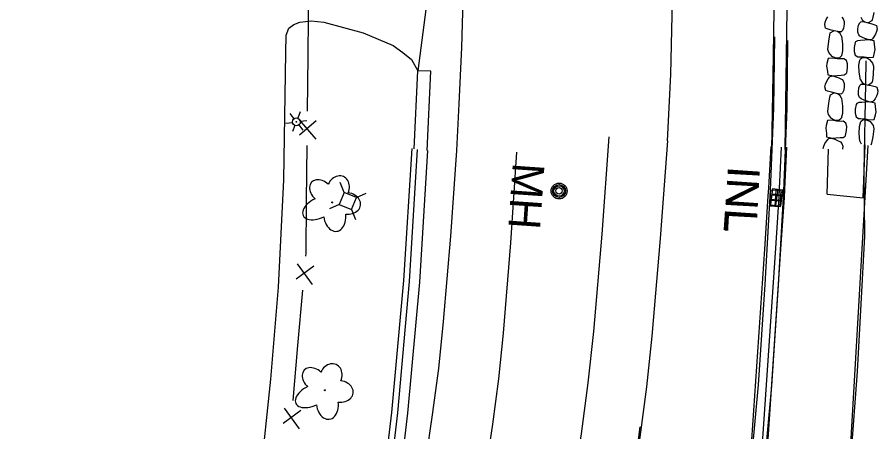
# Model space of a CAD drawing. Extents: x 588843 to 2552415, y 180129 to 269402.
# Drawn here: x 593439.1 to 593601.7, y 186169.7 to 186248 of the extents above; entities that cross this region are included whole.
import ezdxf

# ---------------------------------------------------------------- set-up
doc = ezdxf.new("R2010")
doc.units = 0
for name, color, linetype in [('Default', 7, 'Continuous'), ('E_DRN', 7, 'Continuous'), ('E_DRN_RipRap', 7, 'Continuous'), ('E_DRN_Text', 7, 'Continuous'), ('E_DWY', 7, 'Continuous'), ('E_FEN_P', 7, 'Continuous'), ('E_LAND_Vegetation', 7, 'Continuous'), ('E_LTG', 7, 'Continuous'), ('E_RDWY', 7, 'Continuous'), ('E_RDWY_AsphConc', 7, 'Continuous'), ('E_RDWY_C_and_G', 7, 'Continuous'), ('E_RDWY_Gravel', 7, 'Continuous'), ('E_RDWY_PavtEdge', 7, 'Continuous'), ('E_UTL_AG_Bold', 7, 'Continuous'), ('E_UTL_MH', 7, 'Continuous'), ('E_UTL_MH_Text', 7, 'Continuous')]:
    doc.layers.add(name, color=color, linetype=linetype)

# ---------------------------------------------------------------- blocks, each defined once
blk = doc.blocks.new('DTRE')
at = {"layer": 'Default'}
blk.add_circle((-0.18, 0), 0.183, dxfattribs=at)
for centre, major_axis, ratio in [((-1.87, 5.32), (1.36, -4.98), 0.782863), ((4.06, 2.74), (-5.27, -2.93), 0.691916), ((-5.87, 0.15), (4.93, -0.12), 0.832022), ((3.54, -3.71), (-5.01, 4.58), 0.560249), ((-2.49, -5.24), (1.8, 4.86), 0.716896)]:
    blk.add_ellipse(centre, major_axis=major_axis, ratio=ratio, start_param=1.570796, end_param=4.712389, dxfattribs=at)
blk = doc.blocks.new('PED')
at = {"layer": 'Default'}
for p, q in [((-2.5, 2.5), (-5.33, 5.33)), ((2.5, 2.5), (5.33, 5.33)), ((-2.5, -2.5), (-5.33, -5.33)), ((2.5, -2.5), (5.33, -5.33))]:
    blk.add_line(p, q, dxfattribs=at)
blk.add_lwpolyline([(-2.5, -2.5), (2.5, -2.5), (2.5, 2.5), (-2.5, 2.5)], close=True, dxfattribs=at)
blk = doc.blocks.new('LPOL')
at = {"layer": 'Default'}
for p, q in [((-0.75, 1.3), (-2, 3.46)), ((0.75, 1.3), (2, 3.46)), ((-4, 0), (-1.5, 0)), ((1.5, 0), (4, 0)), ((-2, -3.46), (-0.75, -1.3)), ((2, -3.46), (0.75, -1.3))]:
    blk.add_line(p, q, dxfattribs=at)
for radius in [1.5, 1.5, 1.5, 0.125]:
    blk.add_circle((0, 0), radius, dxfattribs=at)
blk = doc.blocks.new('INLO')
at = {"layer": 'E_DRN'}
for p, q in [((2, -4), (2, 0)), ((4, -4), (4, 0)), ((6, -2), (0, -2))]:
    blk.add_line(p, q, dxfattribs=at)
blk.add_lwpolyline([(0, -4), (6, -4), (6, 0), (0, 0), (0, -4)], close=True, dxfattribs=at)
blk = doc.blocks.new('INLT_33')
at = {"layer": 'E_DRN_Text'}
blk.add_text('INL', height=12, dxfattribs=at).set_placement((-11.03, -6))
blk = doc.blocks.new('MHO')
at = {"layer": 'Default'}
for centre, radius in [((0.08, -0.12), 3), ((0.08, -0.12), 2.43), ((0.07, -0.15), 1.94), ((0.02, -0.16), 1.21)]:
    blk.add_circle(centre, radius, dxfattribs=at)
blk = doc.blocks.new('MHT')
at = {"layer": 'E_UTL_MH_Text'}
blk.add_text('MH', height=12, dxfattribs=at).set_placement((-9.81, -6))
blk = doc.blocks.new('INLO_3')
at = {"layer": 'E_DRN'}
for p, q in [((6.6, -13.1), (6.6, 0)), ((13.1, -13.1), (13.1, 0)), ((19.7, -6.6), (0, -6.6))]:
    blk.add_line(p, q, dxfattribs=at)
blk.add_lwpolyline([(0, -13.1), (19.7, -13.1), (19.7, 0), (0, 0)], close=True, dxfattribs=at)
blk = doc.blocks.new('INLT_41_1')
at = {"layer": 'E_DRN_Text'}
blk.add_text('INL', height=39.37, dxfattribs=at).set_placement((-36.2, -19.7))

msp = doc.modelspace()

# ---------------------------------------------------------------- linework, layer by layer
at = {"layer": 'E_DRN_RipRap'}
for p, q in [((593591.78, 186247.09), (593591.97, 186247.59)), ((593591.97, 186247.59), (593592.28, 186248.11)), ((593594.92, 186248.03), (593595.16, 186247.74)), ((593595.16, 186247.74), (593595.35, 186247.24)), ((593598.5, 186248.01), (593598.75, 186247.51)), ((593598.75, 186247.51), (593599.2, 186247.14)), ((593600.71, 186247.73), (593600.58, 186247.34)), ((593600.93, 186248.89), (593600.7, 186247.72)), ((593591.69, 186246.62), (593591.78, 186247.09)), ((593591.83, 186245.94), (593591.69, 186246.62)), ((593592.16, 186245.81), (593591.83, 186245.94)), ((593595.23, 186245.96), (593595.02, 186245.49)), ((593595.33, 186246.69), (593595.23, 186245.96)), ((593595.35, 186247.24), (593595.33, 186246.69)), ((593597.95, 186245.77), (593598.06, 186246.5)), ((593598.06, 186246.5), (593598.29, 186246.97)), ((593598.29, 186246.97), (593598.53, 186247.17)), ((593598.53, 186247.17), (593598.98, 186247.19)), ((593598.98, 186247.19), (593600.4, 186246.84)), ((593599.2, 186247.14), (593599.88, 186246.96)), ((593600.58, 186247.34), (593599.88, 186246.96)), ((593600.4, 186246.84), (593601.14, 186246.59)), ((593601.14, 186246.59), (593601.47, 186246.45)), ((593601.47, 186246.45), (593601.6, 186245.77)), ((593592.9, 186245.57), (593592.16, 186245.81)), ((593592.43, 186243.51), (593592.62, 186244.69)), ((593592.62, 186244.69), (593592.74, 186245.08)), ((593592.74, 186245.08), (593593.42, 186245.47)), ((593594.33, 186245.26), (593592.9, 186245.57)), ((593594.12, 186245.31), (593593.42, 186245.47)), ((593594.57, 186244.94), (593594.12, 186245.31)), ((593594.78, 186245.28), (593594.33, 186245.26)), ((593594.83, 186244.44), (593594.57, 186244.94)), ((593595.02, 186245.49), (593594.78, 186245.28)), ((593594.83, 186244.44), (593595.03, 186242.98)), ((593597.92, 186245.22), (593597.95, 186245.77)), ((593598.1, 186244.72), (593597.92, 186245.22)), ((593598.33, 186244.43), (593598.1, 186244.72)), ((593598.92, 186244.15), (593598.33, 186244.43)), ((593600.97, 186244.29), (593600.68, 186243.96)), ((593601.29, 186244.81), (593600.97, 186244.29)), ((593601.49, 186245.3), (593601.29, 186244.81)), ((593601.6, 186245.77), (593601.49, 186245.3)), ((593592.29, 186241.94), (593592.43, 186243.51)), ((593595.03, 186242.98), (593595.05, 186241.64)), ((593597.42, 186243.22), (593597.26, 186242.28)), ((593597.5, 186243.35), (593597.42, 186243.22)), ((593597.88, 186243.58), (593597.5, 186243.35)), ((593598.45, 186243.62), (593597.88, 186243.58)), ((593599.24, 186243.68), (593598.45, 186243.62)), ((593599.46, 186243.91), (593598.92, 186244.15)), ((593599.86, 186243.74), (593599.24, 186243.68)), ((593600.05, 186243.74), (593599.46, 186243.91)), ((593601, 186243.53), (593599.86, 186243.74)), ((593600.55, 186243.83), (593600.05, 186243.74)), ((593600.68, 186243.96), (593600.55, 186243.83)), ((593601.06, 186242.88), (593601, 186243.53)), ((593601.18, 186241.9), (593601.06, 186242.88)), ((593592.46, 186241.34), (593592.29, 186241.94)), ((593593.06, 186240.63), (593592.46, 186241.34)), ((593595.05, 186241.64), (593594.84, 186240.7)), ((593597.26, 186242.28), (593597.22, 186241.52)), ((593597.22, 186241.52), (593597.42, 186240.86)), ((593600.89, 186240.45), (593601.1, 186241.36)), ((593601.1, 186241.36), (593601.18, 186241.9)), ((593592.3, 186240.21), (593592.11, 186239.29)), ((593593.16, 186240.29), (593592.3, 186240.21)), ((593593.63, 186240.36), (593593.06, 186240.63)), ((593594.04, 186240.18), (593593.16, 186240.29)), ((593594.42, 186240.31), (593593.63, 186240.36)), ((593594.94, 186240.15), (593594.04, 186240.18)), ((593594.84, 186240.7), (593594.42, 186240.31)), ((593595.27, 186240.18), (593594.94, 186240.15)), ((593595.77, 186239.86), (593595.27, 186240.18)), ((593595.99, 186239.21), (593595.77, 186239.86)), ((593597.42, 186240.86), (593597.91, 186240.54)), ((593597.91, 186240.54), (593598.25, 186240.56)), ((593598.13, 186238.98), (593598.3, 186239.92)), ((593598.25, 186240.56), (593599.15, 186240.51)), ((593598.33, 186240.01), (593598.77, 186240.39)), ((593598.77, 186240.39), (593599.55, 186240.32)), ((593599.15, 186240.51), (593600.03, 186240.39)), ((593599.55, 186240.32), (593600.12, 186240.05)), ((593600.03, 186240.39), (593600.89, 186240.45)), ((593600.12, 186240.05), (593600.7, 186239.32)), ((593592.11, 186239.29), (593592.04, 186238.75)), ((593592.04, 186238.75), (593592.18, 186237.78)), ((593592.18, 186237.78), (593592.26, 186237.12)), ((593595.83, 186237.51), (593595.97, 186238.45)), ((593595.97, 186238.45), (593595.99, 186239.21)), ((593598.21, 186237.64), (593598.13, 186238.98)), ((593600.71, 186239.36), (593600.9, 186238.77)), ((593600.9, 186238.77), (593600.83, 186237.19)), ((593592, 186235.84), (593592.31, 186236.37)), ((593592.26, 186237.12), (593593.4, 186236.94)), ((593592.31, 186236.37), (593592.59, 186236.71)), ((593592.59, 186236.71), (593592.71, 186236.83)), ((593592.71, 186236.83), (593593.21, 186236.94)), ((593593.21, 186236.94), (593593.81, 186236.78)), ((593593.4, 186236.94), (593594.02, 186237.01)), ((593593.81, 186236.78), (593594.35, 186236.54)), ((593594.02, 186237.01), (593594.81, 186237.09)), ((593594.35, 186236.54), (593594.95, 186236.28)), ((593594.81, 186237.09), (593595.38, 186237.14)), ((593594.95, 186236.28), (593595.19, 186235.99)), ((593595.38, 186237.14), (593595.76, 186237.38)), ((593595.76, 186237.38), (593595.83, 186237.51)), ((593598.47, 186236.19), (593598.21, 186237.64)), ((593598.47, 186236.19), (593598.75, 186235.7)), ((593600.83, 186237.19), (593600.69, 186236.01)), ((593591.72, 186234.87), (593591.81, 186235.35)), ((593591.86, 186234.19), (593591.72, 186234.87)), ((593591.81, 186235.35), (593592, 186235.84)), ((593595.19, 186235.99), (593595.38, 186235.5)), ((593595.36, 186234.95), (593595.26, 186234.21)), ((593595.38, 186235.5), (593595.36, 186234.95)), ((593598.07, 186233.92), (593598.13, 186234.66)), ((593598.13, 186234.66), (593598.33, 186235.14)), ((593598.33, 186235.14), (593598.55, 186235.35)), ((593598.55, 186235.35), (593599, 186235.39)), ((593598.75, 186235.7), (593599.22, 186235.35)), ((593599, 186235.39), (593600.45, 186235.12)), ((593599.22, 186235.35), (593599.92, 186235.21)), ((593600.59, 186235.62), (593599.92, 186235.21)), ((593600.45, 186235.12), (593601.2, 186234.9)), ((593600.69, 186236.01), (593600.59, 186235.62)), ((593601.2, 186234.9), (593601.53, 186234.78)), ((593601.53, 186234.78), (593601.71, 186234.11)), ((593592.19, 186234.06), (593591.86, 186234.19)), ((593592.93, 186233.83), (593592.19, 186234.06)), ((593592.46, 186231.76), (593592.65, 186232.94)), ((593592.65, 186232.94), (593592.77, 186233.33)), ((593592.77, 186233.33), (593593.46, 186233.72)), ((593594.36, 186233.51), (593592.93, 186233.83)), ((593594.15, 186233.56), (593593.46, 186233.72)), ((593594.6, 186233.19), (593594.15, 186233.56)), ((593594.82, 186233.53), (593594.36, 186233.51)), ((593594.86, 186232.7), (593594.6, 186233.19)), ((593595.05, 186233.74), (593594.82, 186233.53)), ((593595.26, 186234.21), (593595.05, 186233.74)), ((593598.07, 186233.37), (593598.07, 186233.92)), ((593598.28, 186232.88), (593598.07, 186233.37)), ((593598.54, 186232.6), (593598.28, 186232.88)), ((593601.47, 186233.13), (593601.18, 186232.6)), ((593601.63, 186233.63), (593601.47, 186233.13)), ((593601.71, 186234.11), (593601.63, 186233.63)), ((593592.26, 186230.22), (593592.46, 186231.79)), ((593594.86, 186232.7), (593595.06, 186231.23)), ((593597.64, 186231.56), (593597.46, 186230.62)), ((593597.72, 186231.69), (593597.64, 186231.56)), ((593598.11, 186231.9), (593597.72, 186231.69)), ((593598.68, 186231.93), (593598.11, 186231.9)), ((593599.14, 186232.36), (593598.54, 186232.6)), ((593599.47, 186231.96), (593598.68, 186231.93)), ((593599.7, 186232.14), (593599.14, 186232.36)), ((593600.1, 186232.01), (593599.47, 186231.96)), ((593600.28, 186232), (593599.7, 186232.19)), ((593601.23, 186231.77), (593600.1, 186232.01)), ((593600.79, 186232.08), (593600.28, 186232)), ((593600.91, 186232.2), (593600.79, 186232.08)), ((593601.18, 186232.6), (593600.91, 186232.25)), ((593601.27, 186231.11), (593601.23, 186231.77)), ((593592.4, 186229.62), (593592.26, 186230.22)), ((593592.97, 186228.89), (593592.4, 186229.62)), ((593595.01, 186229.83), (593594.76, 186228.9)), ((593595.03, 186231.16), (593595.01, 186229.83)), ((593597.46, 186230.62), (593597.41, 186229.87)), ((593597.41, 186229.87), (593597.59, 186229.2)), ((593601.38, 186230.14), (593601.27, 186231.11)), ((593601.28, 186229.59), (593601.38, 186230.14)), ((593592.19, 186228.5), (593591.97, 186227.59)), ((593593.06, 186228.54), (593592.19, 186228.5)), ((593593.53, 186228.6), (593592.97, 186228.89)), ((593593.93, 186228.41), (593593.06, 186228.54)), ((593594.32, 186228.52), (593593.53, 186228.6)), ((593594.83, 186228.34), (593593.93, 186228.41)), ((593594.76, 186228.9), (593594.32, 186228.52)), ((593595.17, 186228.36), (593594.83, 186228.34)), ((593595.66, 186228.02), (593595.17, 186228.36)), ((593595.85, 186227.36), (593595.66, 186228.02)), ((593597.59, 186229.2), (593598.08, 186228.86)), ((593598.08, 186228.86), (593598.42, 186228.87)), ((593598.23, 186227.39), (593598.49, 186228.32)), ((593598.42, 186228.87), (593599.32, 186228.8)), ((593598.49, 186228.32), (593598.93, 186228.69)), ((593598.93, 186228.69), (593599.71, 186228.6)), ((593599.32, 186228.8), (593600.19, 186228.65)), ((593599.71, 186228.6), (593600.27, 186228.31)), ((593600.19, 186228.65), (593601.05, 186228.69)), ((593600.27, 186228.31), (593600.84, 186227.57)), ((593601.05, 186228.69), (593601.28, 186229.59)), ((593591.97, 186227.59), (593591.88, 186227.04)), ((593591.88, 186227.04), (593591.99, 186226.07)), ((593595.62, 186225.67), (593595.8, 186226.6)), ((593595.8, 186226.6), (593595.85, 186227.36)), ((593598.2, 186226.06), (593598.23, 186227.39)), ((593600.98, 186226.96), (593600.77, 186225.4)), ((593600.84, 186227.57), (593600.98, 186226.96)), ((593591.99, 186226.07), (593592.04, 186225.41)), ((593592.04, 186225.41), (593593.17, 186225.19)), ((593592.06, 186224.65), (593592.35, 186224.98)), ((593592.35, 186224.98), (593592.48, 186225.11)), ((593592.48, 186225.11), (593592.98, 186225.19)), ((593592.98, 186225.19), (593593.57, 186225.01)), ((593593.17, 186225.19), (593593.79, 186225.24)), ((593593.57, 186225.01), (593594.11, 186224.76)), ((593593.79, 186225.24), (593594.58, 186225.29)), ((593594.11, 186224.76), (593594.69, 186224.47)), ((593594.58, 186225.29), (593595.15, 186225.32)), ((593595.15, 186225.32), (593595.54, 186225.54)), ((593595.54, 186225.54), (593595.62, 186225.67)), ((593598.33, 186224.58), (593598.2, 186226.06)), ((593600.77, 186225.4), (593600.53, 186224.23)), ((593591.41, 186223.19), (593591.52, 186223.65)), ((593591.52, 186223.65), (593591.73, 186224.15)), ((593591.73, 186224.15), (593592.06, 186224.65)), ((593594.69, 186224.47), (593594.92, 186224.17)), ((593594.92, 186224.17), (593595.09, 186223.67)), ((593595.09, 186223.67), (593595.05, 186223.12)), ((593598.33, 186224.58), (593598.57, 186224.07)), ((593600.53, 186224.23), (593600.4, 186223.85))]:
    msp.add_line(p, q, dxfattribs=at)
for points in [[(593592.13, 186214.58), (593598.92, 186213.88), (593599.31, 186223.89)], [(593592.13, 186214.58), (593592.42, 186223.11)]]:
    msp.add_lwpolyline(points, dxfattribs=at)
at = {"layer": 'E_DWY'}
for points in [[(593422.26, 185952.34), (593434.65, 185981.09), (593447.89, 186013.5), (593456.97, 186038.4), (593465.97, 186068.8), (593471.95, 186091.79), (593477.61, 186116.08), (593482.16, 186140.28), (593485.09, 186160.99), (593487.03, 186179.67), (593488.46, 186197.05), (593489.49, 186217.32), (593489.86, 186241.29), (593489.93, 186244.63), (593490.42, 186245.94), (593491.41, 186246.66), (593492.53, 186247.06), (593494.68, 186247.33), (593497.02, 186247.11), (593504.49, 186245.06), (593510.18, 186242.66), (593511.98, 186241.33), (593513.62, 186240.04), (593514.79, 186237.91)], [(593574.69, 186114.32), (593572.21, 186114.66), (593573.11, 186121.29), (593575.75, 186144.05), (593577.55, 186160.78), (593579.16, 186178.59), (593580.43, 186197.52), (593581.44, 186215.28), (593582.06, 186230.86), (593582.24, 186244.32)], [(593574.69, 186114.32), (593575.59, 186120.98), (593578.24, 186143.77), (593580.04, 186160.53), (593581.66, 186178.39), (593582.93, 186197.37), (593583.93, 186215.16), (593584.56, 186230.8), (593584.73, 186243.61)], [(593574.59, 186114.34), (593574.24, 186111.42), (593574.13, 186107.04), (593574.74, 186103.68), (593578.04, 186100.95), (593582.47, 186099.6), (593586.27, 186100.08), (593587.24, 186100.67), (593587.99, 186101.79), (593589.3, 186108.25), (593590.57, 186116.1), (593592.38, 186127.65), (593594, 186140.56), (593595.37, 186152.33), (593596.7, 186165.07), (593597.86, 186181.1), (593598.58, 186193.81), (593599.26, 186206.66), (593599.11, 186218.96), (593599.44, 186235.57), (593599.48, 186239.78)]]:
    msp.add_lwpolyline(points, dxfattribs=at)
at = {"layer": 'E_FEN_P'}
for p, q in [((593492.42, 186228.65), (593495.56, 186224.98)), ((593495.59, 186228.46), (593492.46, 186225.75)), ((593495.15, 186200.96), (593491.81, 186198.51)), ((593492.01, 186201.41), (593494.84, 186197.5)), ((593492.72, 186173.7), (593489.38, 186171.24)), ((593489.57, 186174.14), (593492.41, 186170.24))]:
    msp.add_line(p, q, dxfattribs=at)
for points in [[(593494.04, 186251.15), (593494.06, 186248), (593494, 186240.7)], [(593494, 186240.7), (593493.9, 186230.25)], [(593493.84, 186223.78), (593493.74, 186213.33)], [(593493.74, 186213.33), (593493.65, 186203.37), (593493.61, 186202.88)], [(593493.03, 186196.43), (593492.1, 186186.02)], [(593492.1, 186186.02), (593491.17, 186175.61)]]:
    msp.add_lwpolyline(points, dxfattribs=at)
at = {"layer": 'E_RDWY'}
for points in [[(593561.96, 186224.68), (593562.63, 186237.2), (593562.99, 186254.1), (593563.16, 186265.97), (593563.16, 186282.17), (593562.99, 186297.06), (593562.65, 186310.79), (593561.87, 186326.2), (593561.3, 186340.94), (593560.34, 186357.87), (593559.55, 186373.05), (593558.57, 186389.78), (593557.79, 186404.08), (593557, 186420.47), (593555.9, 186439.91), (593554.66, 186461.33), (593553.58, 186478.29), (593552.48, 186499.15), (593551.3, 186517.6), (593549.87, 186540.67), (593548.52, 186560.85)], [(593522.19, 186222.82), (593522.62, 186231.68), (593523.15, 186242.3), (593523.35, 186251.28), (593523.57, 186265.33), (593523.48, 186277.68), (593523.35, 186291.64), (593523.02, 186302.33), (593522.47, 186316.77), (593521.83, 186330.55), (593520.97, 186345.05), (593520.15, 186361.14)], [(593486.2, 185883.3), (593489.18, 185893.96), (593493.89, 185911.07), (593499.24, 185928.93), (593507.1, 185955.12), (593509.61, 185962.65), (593517.48, 185983.79), (593527.72, 186012.54), (593531.1, 186022.16), (593535.59, 186036.96), (593539.47, 186051.68), (593541.2, 186062.67), (593545.15, 186089.33), (593548.03, 186107.77), (593551.11, 186127.76), (593554.74, 186154.6), (593556.82, 186170.65)]]:
    msp.add_lwpolyline(points, dxfattribs=at)
at = {"layer": 'E_RDWY_AsphConc'}
msp.add_lwpolyline([(593578.99, 186093.91), (593581.67, 186094.99), (593583.73, 186099.27), (593588.43, 186105.47), (593589.84, 186113.39), (593596.37, 186162.99), (593599.33, 186214.01), (593599.91, 186223.8)], dxfattribs=at)
at = {"layer": 'E_RDWY_C_and_G'}
msp.add_line((593517.29, 186237.8), (593514.79, 186237.91), dxfattribs=at)
for points in [[(593581.69, 186223.09), (593581.99, 186240.74), (593582.24, 186258.11), (593581.93, 186274.18), (593580.67, 186288.04), (593579.12, 186303.53), (593577.78, 186317.74), (593576.42, 186332.15), (593574.46, 186353.03), (593573.02, 186368.74), (593571.71, 186383.11), (593570.32, 186397.54), (593568.91, 186412.16), (593567.51, 186428.02), (593565.53, 186449.14), (593563.81, 186467.21), (593561.76, 186487.03), (593560.24, 186503.64), (593558.89, 186518.97), (593557.32, 186537.96), (593555.38, 186556.95)], [(593584.19, 186223.01), (593584.49, 186240.7), (593584.74, 186258.11), (593584.43, 186274.32), (593583.15, 186288.27), (593581.61, 186303.77), (593580.27, 186317.98), (593578.91, 186332.39), (593576.95, 186353.26), (593575.51, 186368.96), (593574.2, 186383.35), (593572.81, 186397.78), (593571.4, 186412.39), (593569.99, 186428.24), (593568.02, 186449.37), (593566.3, 186467.46), (593564.24, 186487.28), (593562.73, 186503.86), (593561.38, 186519.18), (593559.81, 186538.18), (593557.87, 186557.16)], [(593514.11, 186223.15), (593514.79, 186237.91)], [(593516.6, 186222.85), (593517.29, 186237.8)], [(593503.2, 186122.63), (593504.03, 186128.94), (593504.52, 186131.98), (593507.46, 186152.64), (593509.9, 186173.37), (593509.9, 186173.37), (593512.17, 186198.28), (593513.73, 186223.24), (593513.73, 186223.24)], [(593574.8, 186114.46), (593573.81, 186114.59), (593571.89, 186114.8), (593572.59, 186120.49), (593576.39, 186150.74), (593576.39, 186150.74), (593577.73, 186165.42), (593577.73, 186165.42), (593580.34, 186204.21), (593580.34, 186204.21), (593581, 186214.2), (593581, 186214.2), (593581.1, 186215.77), (593581.1, 186215.77), (593581.58, 186223.61), (593581.58, 186223.61)], [(593573.81, 186114.59), (593574.55, 186120.05), (593578.39, 186150.51), (593578.39, 186150.51), (593579.78, 186165.64), (593579.78, 186165.64), (593582.42, 186204.42), (593582.42, 186204.42), (593583.06, 186214.09), (593583.06, 186214.09), (593583.15, 186215.66), (593583.15, 186215.66), (593583.54, 186223.47), (593583.54, 186223.47)], [(593574.8, 186114.46), (593575.55, 186119.97), (593579.4, 186150.38), (593579.4, 186150.38), (593580.78, 186165.49), (593580.78, 186165.49), (593583.4, 186204.19), (593583.4, 186204.19), (593584.05, 186213.96), (593584.05, 186213.96), (593584.14, 186215.56), (593584.14, 186215.56), (593584.51, 186223.45), (593584.51, 186223.45)], [(593503.2, 186122.63), (593504.1, 186122.51), (593506.01, 186122.23), (593507.46, 186131.56), (593510.47, 186152.35), (593512.95, 186173.21), (593512.95, 186173.21), (593515.21, 186197.99), (593516.72, 186222.83), (593516.72, 186222.83)], [(593504.1, 186122.51), (593505.11, 186128.79), (593505.6, 186131.7), (593508.57, 186152.45), (593511.02, 186173.27), (593511.02, 186173.27), (593513.25, 186198.11), (593514.72, 186223), (593514.72, 186223)]]:
    msp.add_lwpolyline(points, dxfattribs=at)
at = {"layer": 'E_RDWY_Gravel'}
msp.add_lwpolyline([(593502.85, 186516.74), (593507.2, 186487.8), (593508.02, 186471.3), (593509.21, 186451.45), (593509.99, 186435.54), (593511.04, 186417.49), (593511.84, 186402.54), (593512.47, 186387.31), (593513.25, 186371.5), (593514.09, 186356.57), (593515.33, 186334.92), (593516.26, 186319.15), (593517.07, 186306.1), (593517.66, 186292.24), (593518.01, 186278.03), (593517.91, 186261.6), (593514.79, 186237.91)], dxfattribs=at)
at = {"layer": 'E_RDWY_PavtEdge'}
for points in [[(593529.14, 186063.11), (593534.96, 186099.06), (593534.96, 186099.06), (593538.07, 186118.98), (593538.07, 186118.98), (593541.98, 186144.74), (593541.98, 186144.74), (593545.7, 186169.31), (593545.7, 186169.31), (593547.02, 186178.98), (593548.07, 186188.67), (593548.07, 186188.67), (593549.64, 186207.03), (593550.95, 186225.42), (593550.95, 186225.42)], [(593540.05, 186052.34), (593545.91, 186093.27), (593545.91, 186093.27), (593549.32, 186116.93), (593549.32, 186116.93), (593553.25, 186144.03), (593553.25, 186144.03), (593556.83, 186168.7), (593556.83, 186168.7), (593558.08, 186178.22), (593559.09, 186187.77), (593559.09, 186187.77), (593560.68, 186206.21), (593562.02, 186224.67), (593562.02, 186224.67)], [(593501.71, 186069), (593504.8, 186087.52), (593504.8, 186087.52), (593506.45, 186097.82), (593506.45, 186097.82), (593510.11, 186121.25), (593510.11, 186121.25), (593510.13, 186121.41), (593510.13, 186121.41), (593510.48, 186123.84), (593510.48, 186123.84), (593511.65, 186131.96), (593511.65, 186131.96), (593512.69, 186139.15), (593512.69, 186139.15), (593517.59, 186172.88), (593517.59, 186172.88), (593518.75, 186181.69), (593519.68, 186190.53), (593519.68, 186190.53), (593521.05, 186206.66), (593522.2, 186222.82), (593522.2, 186222.82)], [(593511.27, 186056.59), (593512.56, 186065.13), (593512.56, 186065.13), (593512.78, 186066.54), (593512.78, 186066.54), (593518.22, 186100.56), (593518.22, 186100.56), (593521.34, 186120.17), (593521.34, 186120.17), (593521.84, 186123.39), (593521.84, 186123.39), (593528.96, 186171.15), (593528.96, 186171.15), (593530.11, 186179.73), (593531, 186188.34), (593531, 186188.34), (593532.38, 186205.42), (593533.51, 186222.52), (593533.51, 186222.52)]]:
    msp.add_lwpolyline(points, dxfattribs=at)

# ---------------------------------------------------------------- block references
at = {"layer": 'E_DRN'}
for name, p, xscale, yscale, rotation in [('INLO_3', (593581.27, 186212.38), 0.1524003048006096, 0.15240030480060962, 86.8441651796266), ('INLO', (593581.42, 186212.6), 0.5, 0.5, 82.73139931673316)]:
    msp.add_blockref(name, p, dxfattribs=dict(at, xscale=xscale, yscale=yscale, rotation=rotation))
at = {"layer": 'E_DRN_Text'}
for name, p, xscale, yscale, rotation in [('INLT_33', (593576.04, 186214.29), 0.49999999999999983, 0.4999999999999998, -93.98106539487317), ('INLT_41_1', (593576.14, 186214.25), 0.15240030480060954, 0.15240030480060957, -93.15583482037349)]:
    msp.add_blockref(name, p, dxfattribs=dict(at, xscale=xscale, yscale=yscale, rotation=rotation))
at = {"layer": 'E_LAND_Vegetation', "xscale": 0.49999999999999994, "yscale": 0.5000000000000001, "rotation": -112.01766453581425}
for p in [(593498.6, 186212.96), (593497.21, 186177.46)]:
    msp.add_blockref('DTRE', p, dxfattribs=at)
at = {"layer": 'E_LTG', "xscale": 0.49999999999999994, "yscale": 0.5000000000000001, "rotation": -112.01766453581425}
msp.add_blockref('LPOL', (593491.86, 186228.26), dxfattribs=at)
at = {"layer": 'E_UTL_AG_Bold', "xscale": 0.49999999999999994, "yscale": 0.5000000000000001, "rotation": -112.01766453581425}
msp.add_blockref('PED', (593501.58, 186213.3), dxfattribs=at)
at = {"layer": 'E_UTL_MH', "xscale": 0.49999999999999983, "yscale": 0.4999999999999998, "rotation": -93.98106539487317}
msp.add_blockref('MHO', (593541.56, 186215.22), dxfattribs=at)
at = {"layer": 'E_UTL_MH_Text', "xscale": 0.49999999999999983, "yscale": 0.4999999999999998, "rotation": -93.98106539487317}
msp.add_blockref('MHT', (593535.42, 186215.54), dxfattribs=at)

doc.saveas('drawing.dxf')
